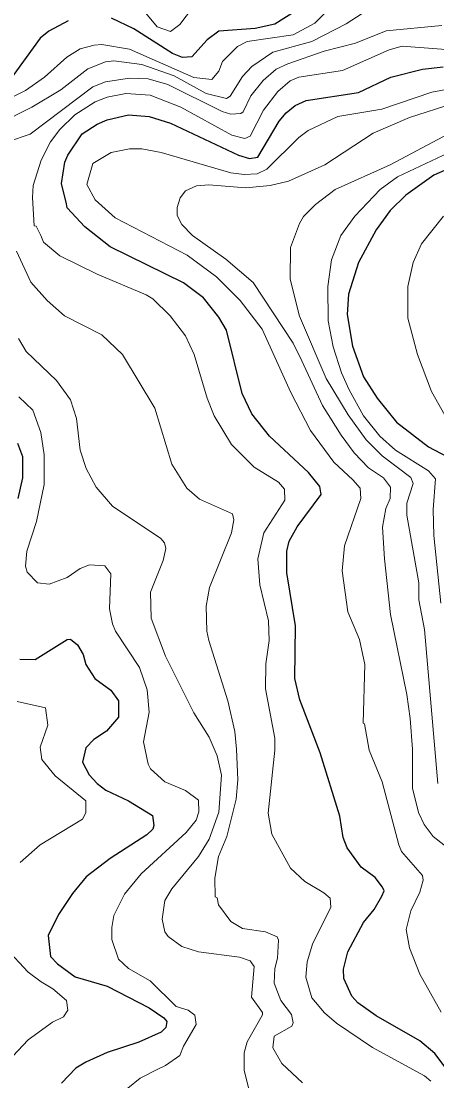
# Model space of a CAD drawing. Extents: x 423 to 448.8, y 7456.3 to 7484.
# Drawn here: x 435.409 to 436.1, y 7477.818 to 7479.582 of the extents above; entities that cross this region are included whole.
import ezdxf

# ---------------------------------------------------------------- set-up
doc = ezdxf.new("R2010")
doc.units = 0
doc.header["$LTSCALE"] = 0.032
doc.layers.add('1', color=7, linetype='Continuous', lineweight=25)
doc.layers.add('2', color=7, linetype='Continuous', lineweight=13)

msp = doc.modelspace()

# ---------------------------------------------------------------- linework, layer by layer
at = {"layer": '1'}
for points in [[(435.865, 7479.5988), (435.8302, 7479.5771), (435.7977, 7479.5702), (435.7374, 7479.5656), (435.718, 7479.5509), (435.6925, 7479.523), (435.6771, 7479.5215), (435.66, 7479.5284), (435.5958, 7479.5694), (435.5587, 7479.5872)], [(435.4868, 7479.5826), (435.4543, 7479.5656), (435.4404, 7479.5539), (435.3893, 7479.4835), (435.3777, 7479.4766), (435.329, 7479.4635), (435.2172, 7479.4422), (435.1191, 7479.4438), (435.0332, 7479.4364), (434.9748, 7479.4263), (434.9376, 7479.4078), (434.9198, 7479.3938), (434.8734, 7479.3335), (434.8696, 7479.3343)], [(435.657, 7479.4124), (435.7699, 7479.359), (435.7884, 7479.3536), (435.8023, 7479.3559), (435.8379, 7479.4155), (435.8495, 7479.4294), (435.8642, 7479.4418), (435.8828, 7479.4503), (435.9694, 7479.4635), (436.0236, 7479.489), (436.0762, 7479.5021), (436.1102, 7479.506)], [(436.1202, 7477.8315), (436.0963, 7477.8632), (436.0715, 7477.8841), (435.9988, 7477.9258), (435.9686, 7477.9474), (435.9586, 7477.9583), (435.9454, 7477.9877), (435.9447, 7478.0032), (435.9516, 7478.0326), (435.9779, 7478.0813), (435.9957, 7478.1029), (436.0083, 7478.1251), (436.0125, 7478.1339), (436.0096, 7478.1401), (435.9973, 7478.1563), (435.974, 7478.1733), (435.9509, 7478.2058), (435.9439, 7478.2228), (435.9385, 7478.2584), (435.906, 7478.3636), (435.872, 7478.4518), (435.8635, 7478.4874), (435.865, 7478.5755), (435.8503, 7478.6637), (435.8503, 7478.6993), (435.8542, 7478.7163), (435.8673, 7478.7403), (435.9075, 7478.7937), (435.9052, 7478.8075), (435.8866, 7478.8308), (435.8217, 7478.8911), (435.7923, 7478.9282), (435.7761, 7478.9623), (435.7498, 7479.0675), (435.7374, 7479.0891), (435.7118, 7479.1216), (435.6786, 7479.1463), (435.5564, 7479.2066), (435.5146, 7479.2399), (435.4852, 7479.2716), (435.4837, 7479.2778), (435.4759, 7479.3119), (435.4813, 7479.3474), (435.486, 7479.359), (435.51, 7479.3946), (435.5347, 7479.4109), (435.5518, 7479.4178), (435.5873, 7479.4263), (435.6214, 7479.4232), (435.657, 7479.4124)], [(436.1303, 7479.3412), (436.0947, 7479.3258), (436.0483, 7479.2925), (436.022, 7479.267), (435.9988, 7479.2345), (435.9694, 7479.1804), (435.9532, 7479.1278), (435.9508, 7479.0938), (435.9594, 7479.0412), (435.9779, 7478.9901), (436.0004, 7478.9545), (436.0328, 7478.9143), (436.0862, 7478.8733), (436.1272, 7478.8516)], [(435.4025, 7478.8795), (435.411, 7478.8571), (435.411, 7478.8215), (435.4032, 7478.7875)], [(435.4064, 7478.5198), (435.4319, 7478.519), (435.4852, 7478.5523), (435.4906, 7478.5531), (435.5023, 7478.5438), (435.5115, 7478.5276), (435.5162, 7478.5106), (435.5308, 7478.4873), (435.5579, 7478.468), (435.5703, 7478.4502), (435.5703, 7478.4231), (435.5502, 7478.3999), (435.5293, 7478.386), (435.5162, 7478.3721), (435.5108, 7478.3481), (435.5216, 7478.3272), (435.5347, 7478.3126), (435.5494, 7478.3017), (435.5873, 7478.2839)], [(435.5873, 7478.2839), (435.6268, 7478.2592), (435.6291, 7478.2429), (435.6275, 7478.2368), (435.6175, 7478.2274), (435.5564, 7478.188), (435.5169, 7478.1571), (435.4937, 7478.1292), (435.4705, 7478.0944), (435.4535, 7478.0596), (435.4574, 7478.0248), (435.469, 7478.0124), (435.4984, 7477.9908), (435.5518, 7477.9753), (435.6214, 7477.9389), (435.6461, 7477.9227), (435.6506, 7477.9164), (435.6492, 7477.9065), (435.6415, 7477.8987), (435.6044, 7477.8817), (435.5518, 7477.8647), (435.5162, 7477.8485), (435.4992, 7477.8384), (435.4759, 7477.8137)]]:
    msp.add_lwpolyline(points, dxfattribs=at)
at = {"layer": '2'}
for points in [[(435.9315, 7479.6135), (435.8967, 7479.5787), (435.8611, 7479.5593), (435.7846, 7479.5485), (435.7683, 7479.54), (435.7436, 7479.5153), (435.7374, 7479.499), (435.7258, 7479.4851), (435.6956, 7479.4882), (435.5889, 7479.5354), (435.5425, 7479.5431), (435.5301, 7479.5423), (435.5069, 7479.5361), (435.4844, 7479.5222), (435.4473, 7479.489), (435.4156, 7479.4665), (435.3244, 7479.4217)], [(435.6933, 7479.6042), (435.6724, 7479.5764), (435.657, 7479.5648), (435.6345, 7479.5725), (435.602, 7479.6119)], [(435.9926, 7479.6058), (435.9493, 7479.5779), (435.8921, 7479.5485), (435.8271, 7479.5307), (435.7923, 7479.5068), (435.7768, 7479.4898), (435.756, 7479.4572), (435.7498, 7479.4534), (435.7162, 7479.4617), (435.6629, 7479.4909), (435.609, 7479.5099), (435.5626, 7479.5161), (435.5487, 7479.5145), (435.5193, 7479.5029), (435.4744, 7479.4681), (435.4265, 7479.4387), (435.37, 7479.4108)], [(435.3507, 7479.3698), (435.4234, 7479.3939), (435.5278, 7479.4727), (435.5487, 7479.4812), (435.5889, 7479.4874), (435.6198, 7479.4859), (435.6523, 7479.4766), (435.7428, 7479.4317), (435.7575, 7479.4271), (435.7737, 7479.4286), (435.7776, 7479.431), (435.7907, 7479.458), (435.8108, 7479.4835), (435.8325, 7479.5021), (435.8519, 7479.5114), (435.9122, 7479.5323), (435.9648, 7479.5454), (436.0158, 7479.5663), (436.1079, 7479.5748)], [(436.1442, 7479.533), (436.0421, 7479.5408), (436.0205, 7479.5346), (435.9431, 7479.4998), (435.8704, 7479.489), (435.8557, 7479.4828), (435.8356, 7479.465), (435.8116, 7479.434), (435.7892, 7479.3907), (435.7807, 7479.3869), (435.759, 7479.3923), (435.674, 7479.4387), (435.6229, 7479.4588), (435.5827, 7479.4619), (435.5518, 7479.4557), (435.5317, 7479.448), (435.4976, 7479.4263), (435.4728, 7479.4016)], [(436.1427, 7479.4735), (436.0916, 7479.4642), (436.0081, 7479.4356), (435.9354, 7479.4232), (435.8859, 7479.4), (435.8704, 7479.3884), (435.817, 7479.3358), (435.8008, 7479.3281), (435.7792, 7479.3266), (435.7575, 7479.3296), (435.6415, 7479.3637), (435.609, 7479.3698), (435.5889, 7479.3698), (435.558, 7479.3637), (435.5278, 7479.3451), (435.5177, 7479.3103), (435.5316, 7479.2848), (435.5649, 7479.2546), (435.6848, 7479.1927), (435.7335, 7479.1564), (435.7729, 7479.117), (435.8093, 7479.069), (435.8572, 7478.9638), (435.8897, 7478.9004), (435.9284, 7478.8478), (435.9601, 7478.8184), (435.9725, 7478.8044), (435.9733, 7478.7875), (435.9462, 7478.7086), (435.9423, 7478.6668), (435.9516, 7478.5987), (435.971, 7478.5523), (435.9803, 7478.5106), (435.9772, 7478.4131), (435.9795, 7478.4123), (435.9872, 7478.3682), (436.0088, 7478.3157), (436.0367, 7478.2105), (436.0413, 7478.1996), (436.0761, 7478.1594), (436.0769, 7478.1517), (436.0715, 7478.1316), (436.0568, 7478.1006), (436.0491, 7478.0697), (436.0545, 7478.0388), (436.0715, 7477.9954), (436.1071, 7477.932)], [(435.9098, 7478.9422), (435.8751, 7479.0164), (435.8611, 7479.0458), (435.7946, 7479.1471), (435.749, 7479.1858), (435.6933, 7479.2252), (435.6755, 7479.2438), (435.6678, 7479.2585), (435.6678, 7479.2717), (435.6732, 7479.2879), (435.6817, 7479.2995), (435.7003, 7479.308), (435.7204, 7479.3095), (435.7823, 7479.3049), (435.8225, 7479.3087), (435.8534, 7479.3157), (435.9137, 7479.3428), (435.9942, 7479.3954), (436.0545, 7479.4217), (436.1272, 7479.4449)], [(435.4728, 7479.4016), (435.4574, 7479.3814), (435.4419, 7479.3505), (435.4287, 7479.3088), (435.4272, 7479.2887), (435.4303, 7479.2415), (435.4334, 7479.2407), (435.4411, 7479.2252), (435.4458, 7479.2144), (435.4729, 7479.1912), (435.5347, 7479.161), (435.6167, 7479.1262), (435.6276, 7479.12), (435.6561, 7479.0914), (435.6817, 7479.0581), (435.6964, 7479.0272), (435.718, 7478.9545), (435.7297, 7478.9251), (435.7582, 7478.8772), (435.7961, 7478.8393), (435.8364, 7478.8145), (435.8464, 7478.8029), (435.8472, 7478.7843), (435.8124, 7478.7302), (435.8024, 7478.6869), (435.8055, 7478.6436), (435.8201, 7478.5833), (435.8209, 7478.5508), (435.8155, 7478.5121), (435.8147, 7478.4703), (435.8302, 7478.3884), (435.8302, 7478.3682), (435.8194, 7478.2631), (435.8255, 7478.2282), (435.8565, 7478.1717), (435.8805, 7478.1493), (435.9121, 7478.1308), (435.9222, 7478.1215), (435.9238, 7478.1068), (435.8928, 7478.0449), (435.8843, 7478.0156), (435.882, 7477.99), (435.892, 7477.956), (435.9129, 7477.9305), (435.9331, 7477.9134), (435.9926, 7477.8732), (436.0793, 7477.826), (436.0901, 7477.8167)], [(436.1195, 7479.3946), (436.022, 7479.3428), (435.9308, 7479.3018), (435.8983, 7479.2771), (435.8782, 7479.2569), (435.8712, 7479.2454), (435.8565, 7479.2051), (435.8557, 7479.1525), (435.8712, 7479.0907), (435.916, 7478.987), (435.9524, 7478.9267), (435.9825, 7478.8849), (436.0089, 7478.8586), (436.0568, 7478.8222), (436.0607, 7478.8122), (436.0499, 7478.7797), (436.0499, 7478.7596), (436.07, 7478.6467), (436.0699, 7478.6188), (436.0793, 7478.5693), (436.1017, 7478.3126)], [(436.1063, 7478.6127), (436.0947, 7478.7256), (436.0939, 7478.7689), (436.0978, 7478.8199), (436.0862, 7478.8331), (436.0313, 7478.8679), (436.005, 7478.8911), (435.9779, 7478.9251), (435.9539, 7478.9685), (435.9415, 7478.9963), (435.9277, 7479.0396), (435.9191, 7479.0829), (435.9184, 7479.1402), (435.9246, 7479.185), (435.94, 7479.2252), (435.9632, 7479.2577), (436.0058, 7479.3018), (436.0344, 7479.3227), (436.1288, 7479.3676)], [(436.111, 7479.2577), (436.0746, 7479.2113), (436.0607, 7479.1804), (436.0514, 7479.1402), (436.0514, 7479.0876), (436.0676, 7479.0272), (436.0908, 7478.9654), (436.1233, 7478.9081)], [(435.8418, 7477.8461), (435.8271, 7477.8724), (435.8294, 7477.8918), (435.8588, 7477.9088), (435.8611, 7477.9142), (435.858, 7477.9281), (435.8402, 7477.9513), (435.8294, 7477.98), (435.8302, 7478.0047), (435.8348, 7478.0217), (435.8364, 7478.0519), (435.8341, 7478.0573), (435.8147, 7478.0658), (435.7768, 7478.0712), (435.7575, 7478.0828), (435.7366, 7478.1107), (435.7343, 7478.1222), (435.7312, 7478.1238), (435.7304, 7478.1548), (435.7366, 7478.1911), (435.7505, 7478.2244), (435.766, 7478.2863), (435.7691, 7478.3187), (435.7668, 7478.3698), (435.7637, 7478.3992), (435.7521, 7478.4502), (435.7204, 7478.5507), (435.7173, 7478.5663), (435.7165, 7478.608), (435.7219, 7478.639), (435.7582, 7478.7302), (435.7621, 7478.7519), (435.7598, 7478.7619), (435.7049, 7478.7859), (435.684, 7478.8045), (435.6592, 7478.8447), (435.6306, 7478.9375), (435.5773, 7479.0272), (435.5425, 7479.0597), (435.4806, 7479.0914), (435.452, 7479.117), (435.4249, 7479.1478), (435.4009, 7479.1989)], [(435.404, 7479.0535), (435.4171, 7479.0319), (435.4674, 7478.9839), (435.4906, 7478.9514), (435.5007, 7478.9205), (435.5069, 7478.8679), (435.5169, 7478.837), (435.5332, 7478.806), (435.5603, 7478.7743), (435.6407, 7478.7209), (435.6469, 7478.7132), (435.6492, 7478.7039), (435.6445, 7478.6838), (435.6237, 7478.6312), (435.6245, 7478.5879), (435.6484, 7478.5245), (435.6956, 7478.4301), (435.7211, 7478.3899), (435.7343, 7478.359), (435.742, 7478.3265), (435.7372, 7478.2647), (435.7214, 7478.2197), (435.7034, 7478.1911), (435.6592, 7478.137), (435.6476, 7478.1176), (435.643, 7478.0867), (435.6477, 7478.0658), (435.6531, 7478.0581), (435.6755, 7478.041), (435.7034, 7478.0326), (435.7714, 7478.0232), (435.7892, 7478.0171), (435.7961, 7478.0078), (435.7915, 7477.9567), (435.8101, 7477.9312), (435.8101, 7477.9274), (435.7845, 7477.8825), (435.7792, 7477.864), (435.7792, 7477.8346), (435.7892, 7477.7951)], [(435.4048, 7478.9568), (435.428, 7478.9344), (435.4411, 7478.8973), (435.4466, 7478.8602), (435.4466, 7478.8107), (435.4342, 7478.7488), (435.4179, 7478.6993), (435.4156, 7478.6745), (435.4187, 7478.6645), (435.4357, 7478.6467), (435.4551, 7478.6444), (435.4852, 7478.6559), (435.5069, 7478.6706), (435.5224, 7478.6768), (435.5479, 7478.6753), (435.5579, 7478.6621), (435.5556, 7478.6034), (435.5602, 7478.5786), (435.5657, 7478.5663), (435.6051, 7478.5059), (435.6183, 7478.4688), (435.6214, 7478.4317), (435.6121, 7478.3822), (435.6198, 7478.345), (435.6237, 7478.3373), (435.6476, 7478.3156), (435.6817, 7478.3009), (435.7034, 7478.2847), (435.7041, 7478.2654), (435.6995, 7478.2514), (435.6832, 7478.2313), (435.6082, 7478.1625), (435.5803, 7478.1284)], [(436.1342, 7478.1926), (436.0939, 7478.2243), (436.0785, 7478.2445), (436.0692, 7478.2646), (436.0591, 7478.3048), (436.0591, 7478.3698), (436.0553, 7478.4208), (436.0499, 7478.4611), (436.0228, 7478.5941), (436.0127, 7478.6869), (436.0096, 7478.7395), (436.015, 7478.7704), (436.022, 7478.7874), (436.0228, 7478.806), (436.0112, 7478.8215), (435.9864, 7478.8385), (435.9624, 7478.8632), (435.9408, 7478.8927), (435.9098, 7478.9422)], [(435.4017, 7478.4494), (435.4489, 7478.4386), (435.4528, 7478.41), (435.4404, 7478.3729), (435.4427, 7478.3528), (435.4651, 7478.3257), (435.5162, 7478.2839), (435.5162, 7478.2638), (435.5107, 7478.253), (435.4403, 7478.2104), (435.4071, 7478.181)], [(435.5803, 7478.1284), (435.5626, 7478.0929), (435.5595, 7478.0728), (435.5595, 7478.0527), (435.5703, 7478.0202), (435.5873, 7478.0047), (435.6229, 7477.9838), (435.6662, 7477.9413), (435.6863, 7477.9351), (435.6972, 7477.9266), (435.6995, 7477.9111), (435.6786, 7477.8755), (435.6725, 7477.8599), (435.6484, 7477.843), (435.636, 7477.8369), (435.6067, 7477.8221), (435.5857, 7477.8051)], [(435.3831, 7478.0387), (435.4203, 7477.9985), (435.4419, 7477.9823), (435.4612, 7477.9707), (435.4837, 7477.9513), (435.486, 7477.9351), (435.479, 7477.9242), (435.4605, 7477.915), (435.4203, 7477.8856), (435.3947, 7477.8585)], [(435.8766, 7477.8144), (435.8418, 7477.8461)]]:
    msp.add_lwpolyline(points, dxfattribs=at)

doc.saveas('drawing.dxf')
